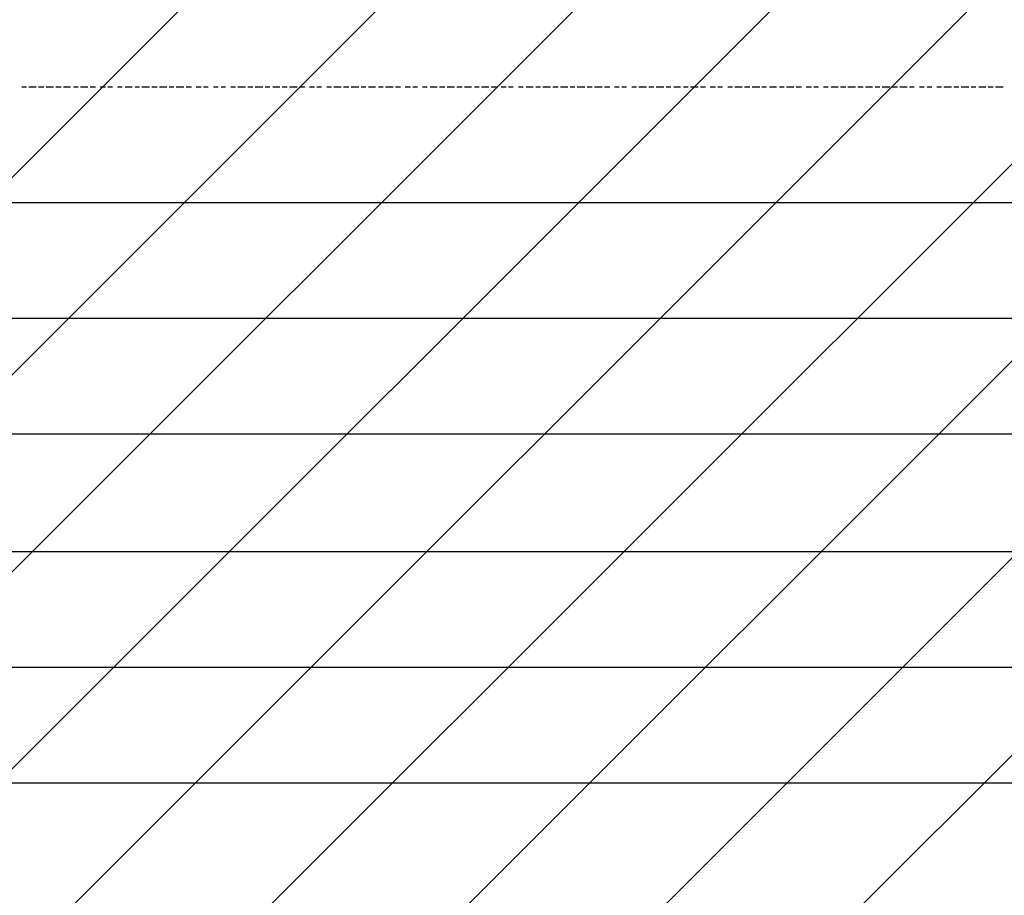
# Model space of a CAD drawing. Extents: x 997 to 109698, y 921 to 94021.
# Tile 425 of 656: x 23244 to 24939, y 36496 to 38003. Entities that reach past the tile are written whole.
import ezdxf

# ---------------------------------------------------------------- set-up
doc = ezdxf.new("R2010")
doc.units = 0
doc.header["$MEASUREMENT"] = 0
doc.layers.add('12', color=7, linetype='CONTINUOUS')
doc.layers.add('28', color=7, linetype='CONTINUOUS')

msp = doc.modelspace()

# ---------------------------------------------------------------- linework, layer by layer
at = {"layer": '12', "color": 1}
for p, q in [((23247.630503, 37887.563401), (23255.630503, 37887.563401)), ((23259.630503, 37887.563401), (23272.630503, 37887.563401)), ((23276.630503, 37887.563401), (23285.630503, 37887.563401)), ((23289.630503, 37887.563401), (23302.630503, 37887.563401)), ((23306.630503, 37887.563401), (23315.630503, 37887.563401)), ((23319.630503, 37887.563401), (23331.630503, 37887.563401)), ((23336.630503, 37887.563401), (23344.630503, 37887.563401)), ((23348.630503, 37887.563401), (23361.630503, 37887.563401)), ((23365.630503, 37887.563401), (23374.630503, 37887.563401)), ((23382.630503, 37887.563401), (23391.630503, 37887.563401)), ((23395.630503, 37887.563401), (23403.630503, 37887.563401)), ((23412.630503, 37887.563401), (23420.630503, 37887.563401)), ((23425.630503, 37887.563401), (23437.630503, 37887.563401)), ((23442.630503, 37887.563401), (23450.630503, 37887.563401)), ((23454.630503, 37887.563401), (23467.630503, 37887.563401)), ((23471.630503, 37887.563401), (23480.630503, 37887.563401)), ((23484.630503, 37887.563401), (23497.630503, 37887.563401)), ((23501.630503, 37887.563401), (23509.630503, 37887.563401)), ((23513.630503, 37887.563401), (23526.630503, 37887.563401)), ((23530.630503, 37887.563401), (23539.630503, 37887.563401)), ((23547.630503, 37887.563401), (23556.630503, 37887.563401)), ((23560.630503, 37887.563401), (23568.630503, 37887.563401)), ((23577.630503, 37887.563401), (23585.630503, 37887.563401)), ((23590.630503, 37887.563401), (23598.630503, 37887.563401)), ((23607.630503, 37887.563401), (23615.630503, 37887.563401)), ((23619.630503, 37887.563401), (23632.630503, 37887.563401)), ((23636.630503, 37887.563401), (23645.630503, 37887.563401)), ((23649.630503, 37887.563401), (23662.630503, 37887.563401)), ((23666.630503, 37887.563401), (23674.630503, 37887.563401)), ((23679.630503, 37887.563401), (23691.630503, 37887.563401)), ((23695.630503, 37887.563401), (23704.630503, 37887.563401)), ((23708.630503, 37887.563401), (23721.630503, 37887.563401)), ((23725.630503, 37887.563401), (23734.630503, 37887.563401)), ((23742.630503, 37887.563401), (23751.630503, 37887.563401)), ((23755.630503, 37887.563401), (23763.630503, 37887.563401)), ((23772.630503, 37887.563401), (23780.630503, 37887.563401)), ((23784.630503, 37887.563401), (23797.630503, 37887.563401)), ((23801.630503, 37887.563401), (23810.630503, 37887.563401)), ((23814.630503, 37887.563401), (23827.630503, 37887.563401)), ((23831.630503, 37887.563401), (23839.630503, 37887.563401)), ((23844.630503, 37887.563401), (23856.630503, 37887.563401)), ((23861.630503, 37887.563401), (23869.630503, 37887.563401)), ((23873.630503, 37887.563401), (23886.630503, 37887.563401)), ((23890.630503, 37887.563401), (23899.630503, 37887.563401)), ((23907.630503, 37887.563401), (23916.630503, 37887.563401)), ((23920.630503, 37887.563401), (23928.630503, 37887.563401)), ((23937.630503, 37887.563401), (23945.630503, 37887.563401)), ((23950.630503, 37887.563401), (23962.630503, 37887.563401)), ((23966.630503, 37887.563401), (23975.630503, 37887.563401)), ((23979.630503, 37887.563401), (23992.630503, 37887.563401)), ((23996.630503, 37887.563401), (24005.630503, 37887.563401)), ((24009.630503, 37887.563401), (24021.630503, 37887.563401)), ((24026.630503, 37887.563401), (24034.630503, 37887.563401)), ((24038.630503, 37887.563401), (24051.630503, 37887.563401)), ((24055.630503, 37887.563401), (24064.630503, 37887.563401)), ((24072.630503, 37887.563401), (24081.630503, 37887.563401)), ((24085.630503, 37887.563401), (24093.630503, 37887.563401)), ((24102.630503, 37887.563401), (24110.630503, 37887.563401)), ((24115.630503, 37887.563401), (24127.630503, 37887.563401)), ((24132.630503, 37887.563401), (24140.630503, 37887.563401)), ((24144.630503, 37887.563401), (24157.630503, 37887.563401)), ((24161.630503, 37887.563401), (24170.630503, 37887.563401)), ((24174.630503, 37887.563401), (24187.630503, 37887.563401)), ((24191.630503, 37887.563401), (24199.630503, 37887.563401)), ((24203.630503, 37887.563401), (24216.630503, 37887.563401)), ((24220.630503, 37887.563401), (24229.630503, 37887.563401)), ((24233.630503, 37887.563401), (24246.630503, 37887.563401)), ((24250.630503, 37887.563401), (24259.630503, 37887.563401)), ((24267.630503, 37887.563401), (24275.630503, 37887.563401)), ((24280.630503, 37887.563401), (24288.630503, 37887.563401)), ((24297.630503, 37887.563401), (24305.630503, 37887.563401)), ((24309.630503, 37887.563401), (24322.630503, 37887.563401)), ((24326.630503, 37887.563401), (24335.630503, 37887.563401)), ((24339.630503, 37887.563401), (24352.630503, 37887.563401)), ((24356.630503, 37887.563401), (24364.630503, 37887.563401)), ((24369.630503, 37887.563401), (24381.630503, 37887.563401)), ((24386.630503, 37887.563401), (24394.630503, 37887.563401)), ((24398.630503, 37887.563401), (24411.630503, 37887.563401)), ((24415.630503, 37887.563401), (24424.630503, 37887.563401)), ((24432.630503, 37887.563401), (24441.630503, 37887.563401)), ((24445.630503, 37887.563401), (24453.630503, 37887.563401)), ((24462.630503, 37887.563401), (24470.630503, 37887.563401)), ((24474.630503, 37887.563401), (24487.630503, 37887.563401)), ((24491.630503, 37887.563401), (24500.630503, 37887.563401)), ((24504.630503, 37887.563401), (24517.630503, 37887.563401)), ((24521.630503, 37887.563401), (24529.630503, 37887.563401)), ((24534.630503, 37887.563401), (24546.630503, 37887.563401)), ((24551.630503, 37887.563401), (24559.630503, 37887.563401)), ((24563.630503, 37887.563401), (24576.630503, 37887.563401)), ((24580.630503, 37887.563401), (24589.630503, 37887.563401)), ((24597.630503, 37887.563401), (24606.630503, 37887.563401)), ((24610.630503, 37887.563401), (24618.630503, 37887.563401)), ((24627.630503, 37887.563401), (24635.630503, 37887.563401)), ((24640.630503, 37887.563401), (24652.630503, 37887.563401)), ((24656.630503, 37887.563401), (24665.630503, 37887.563401)), ((24669.630503, 37887.563401), (24682.630503, 37887.563401)), ((24686.630503, 37887.563401), (24695.630503, 37887.563401)), ((24699.630503, 37887.563401), (24711.630503, 37887.563401)), ((24716.630503, 37887.563401), (24724.630503, 37887.563401)), ((24728.630503, 37887.563401), (24741.630503, 37887.563401)), ((24745.630503, 37887.563401), (24754.630503, 37887.563401)), ((24758.630503, 37887.563401), (24771.630503, 37887.563401)), ((24775.630503, 37887.563401), (24783.630503, 37887.563401)), ((24792.630503, 37887.563401), (24800.630503, 37887.563401)), ((24805.630503, 37887.563401), (24813.630503, 37887.563401)), ((24822.630503, 37887.563401), (24830.630503, 37887.563401)), ((24834.630503, 37887.563401), (24847.630503, 37887.563401)), ((24851.630503, 37887.563401), (24860.630503, 37887.563401)), ((24864.630503, 37887.563401), (24877.630503, 37887.563401)), ((24881.630503, 37887.563401), (24889.630503, 37887.563401)), ((24894.630503, 37887.563401), (24906.630503, 37887.563401)), ((24910.630503, 37887.563401), (24919.630503, 37887.563401)), ((24923.630503, 37887.563401), (24936.630503, 37887.563401))]:
    msp.add_line(p, q, dxfattribs=at)
at = {"layer": '12', "color": 5}
for p, q in [((22747.630503, 37489.563401), (23746.630503, 37489.563401)), ((23746.630503, 37489.563401), (24750.630503, 37489.563401)), ((24750.630503, 37489.563401), (25749.630503, 37489.563401)), ((22523.630503, 37087.563401), (23522.630503, 37087.563401)), ((23522.630503, 37087.563401), (24521.630503, 37087.563401)), ((24521.630503, 37087.563401), (25524.630503, 37087.563401)), ((22798.630503, 36689.563401), (23797.630503, 36689.563401)), ((23797.630503, 36689.563401), (24796.630503, 36689.563401)), ((24796.630503, 36689.563401), (25799.630503, 36689.563401))]:
    msp.add_line(p, q, dxfattribs=at)
at = {"layer": '12', "color": 1}
for points in [[(17210.630503, 37688.563401), (36510.630503, 37688.563401), (36510.630503, 35356.563401)], [(16812.630503, 37290.563401), (36459.630503, 37290.563401), (36459.630503, 35356.563401)], [(16410.630503, 36888.563401), (36408.630503, 36888.563401), (36408.630503, 35356.563401)]]:
    msp.add_lwpolyline(points, dxfattribs=at)
at = {"layer": '28', "color": 2}
for p, q in [((20870.307222, 35370.953237), (36822.636205, 51323.282221)), ((21209.718477, 35370.953237), (36822.636205, 50983.870966)), ((21549.129732, 35370.953237), (36822.636205, 50644.459711)), ((21888.540987, 35370.953237), (36822.636205, 50305.048456)), ((22227.952242, 35370.953237), (36822.636205, 49965.637201)), ((22567.363497, 35370.953237), (36822.636205, 49626.225946)), ((22906.774752, 35370.953237), (36822.636205, 49286.814691)), ((23246.186007, 35370.953237), (36822.636205, 48947.403436)), ((23585.597261, 35370.953237), (36822.636205, 48607.992181))]:
    msp.add_line(p, q, dxfattribs=at)

doc.saveas('drawing.dxf')
